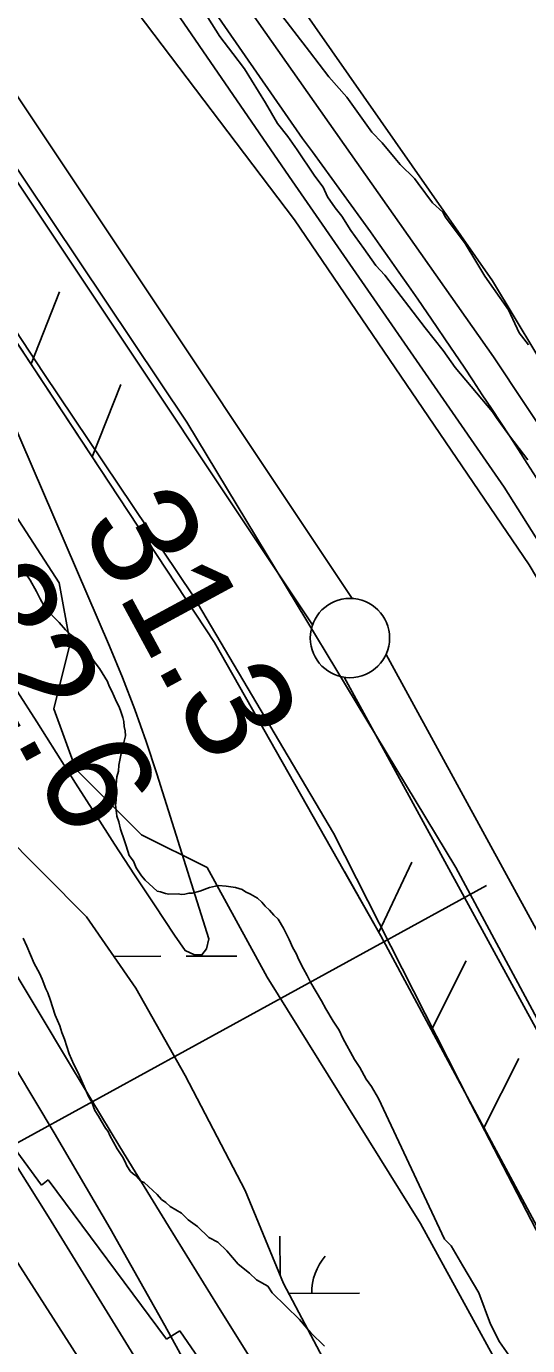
# Model space of a CAD drawing. Extents: x 3329297 to 3367176, y 649250 to 674653.
# Drawn here: x 3341775 to 3342091, y 667097 to 667929 of the extents above; entities that cross this region are included whole.
import ezdxf

# ---------------------------------------------------------------- set-up
doc = ezdxf.new("R2010")
doc.units = 0
for name, color, linetype in [('V-DTCH-CNTR', 7, 'Continuous'), ('V-FLOD-BASE', 7, 'Continuous'), ('V-LEVE-TOET', 7, 'Continuous'), ('V-RIVR-EDGE', 7, 'Continuous'), ('V-RIVR-RANG', 7, 'Continuous'), ('V-ROAD-CNTR', 7, 'Continuous'), ('V-RRAP-FSHR', 7, 'Continuous'), ('V-RRAP-RVMT', 7, 'Continuous'), ('V-SITE-VEGE', 7, 'Continuous'), ('V-SURV-LINE', 7, 'Continuous'), ('V-TOPO-DPTH', 7, 'Continuous'), ('V-TOPO-MAJR', 7, 'Continuous'), ('V-TOPO-MINR', 7, 'Continuous'), ('V-TOPO-SHOR', 7, 'Continuous'), ('V-UTIL-LINE', 7, 'Continuous'), ('V-WETL-SWMP', 7, 'Continuous')]:
    doc.layers.add(name, color=color, linetype=linetype)

msp = doc.modelspace()

# ---------------------------------------------------------------- linework, layer by layer
at = {"layer": 'V-DTCH-CNTR'}
msp.add_lwpolyline([(3342711.14, 668367.54), (3342777.28, 668225.63), (3342880.89, 667981.41), (3343020.51, 667631.63), (3343109.98, 667422.78), (3343111.18, 667412.45), (3343107.47, 667405.12), (3343084.54, 667399.45), (3342918.2, 667366.68), (3342713.17, 667343.6), (3342475.06, 667329.62), (3342352.48, 667320.9), (3342337.13, 667325.89), (3342325.57, 667335.82), (3342259.68, 667450.6), (3342068.64, 667768.07), (3341916.57, 667985.68), (3341762.81, 668205.61)], dxfattribs=at)
at = {"layer": 'V-FLOD-BASE'}
msp.add_lwpolyline([(3341367.23, 668444.17), (3341507.93, 668231.43), (3341629.22, 668048.89), (3341756.43, 667857.05), (3341875.95, 667679.19), (3342045.46, 667398.54), (3342152.31, 667199.57), (3342264.99, 666993.68), (3342340.14, 666855.37)], dxfattribs=at)
at = {"layer": 'V-LEVE-TOET'}
for points in [[(3341483.04, 668483.79), (3341514.16, 668431.76), (3341547.35, 668373.54), (3341608.88, 668279.92), (3341676.05, 668184.14), (3341745.9, 668080.52), (3341839.21, 667944.5), (3341943.71, 667806.52), (3342091.73, 667589.3), (3342130.77, 667523.38), (3342186.93, 667424.79), (3342256.94, 667296.59), (3342325.24, 667171.49), (3342419.02, 667002.96), (3342485.79, 666876.22)], [(3342254.81, 666882.1), (3342133.85, 667097.19), (3342054.97, 667249.64), (3341968.26, 667420.04), (3341879.97, 667569.74), (3341785.71, 667709.7), (3341687.95, 667858.25), (3341588.51, 668009.11), (3341482.67, 668161.32), (3341399.77, 668294.58), (3341324.46, 668416.22)]]:
    msp.add_lwpolyline(points, dxfattribs=at)
at = {"layer": 'V-RIVR-EDGE'}
msp.add_spline([(3342816.41, 664076.7), (3342812.76, 664100.73), (3342811.24, 664114.69), (3342810.49, 664125.17), (3342811.67, 664129.43), (3342815.94, 664131.36), (3342822.14, 664130.96), (3342827.58, 664133.66), (3342827.98, 664138.7), (3342825.71, 664163.52), (3342823.01, 664169.35), (3342818.01, 664185.26), (3342816.5, 664200), (3342816.91, 664208.92), (3342818.1, 664220.94), (3342817.34, 664227.14), (3342814.66, 664243.44), (3342809.27, 664257.41), (3342808.51, 664264.01), (3342808.92, 664272.54), (3342814.79, 664296.18), (3342814.82, 664305.49), (3342810.59, 664319.46), (3342799.78, 664338.87), (3342790.88, 664350.14), (3342779.66, 664360.25), (3342778.51, 664365.3), (3342779.3, 664369.17), (3342779.69, 664370.72), (3342785.91, 664376.91), (3342798.35, 664388.13), (3342804.18, 664396.26), (3342807.71, 664410.21), (3342807.34, 664416.8), (3342805.02, 664421.46), (3342805.03, 664424.18), (3342805.05, 664435.04), (3342805.48, 664451.32), (3342803.59, 664468.39), (3342800.14, 664485.46), (3342800.15, 664492.05), (3342800.55, 664495.93), (3342805.6, 664499.41), (3342810.27, 664507.15), (3342811.45, 664513.74), (3342812.65, 664526.54), (3342808.84, 664554.08), (3342808.48, 664564.55), (3342811.98, 664571.52), (3342819.76, 664577.71), (3342825.21, 664588.56), (3342825.62, 664596.7), (3342825.25, 664604.07), (3342821.39, 664610.67), (3342817.54, 664623.86), (3342808.64, 664632.03), (3342807.5, 664639.01), (3342807.51, 664645.61), (3342805.59, 664651.04), (3342795.55, 664667.74), (3342786.28, 664683.28), (3342782.79, 664682.12), (3342779.3, 664685.62), (3342772.36, 664698.82), (3342765.01, 664705.82), (3342757.66, 664715.15), (3342754.96, 664720.97), (3342754.97, 664725.24), (3342756.92, 664729.5), (3342762.36, 664734.91), (3342763.16, 664745.77), (3342759.34, 664768.66), (3342756.66, 664780.69), (3342750.49, 664796.21), (3342738.91, 664818.35), (3342728.88, 664839.31), (3342718.83, 664850.59), (3342704.53, 664870.4), (3342673.21, 664906.93), (3342667.03, 664917.03), (3342662.4, 664928.67), (3342645.77, 664948.1), (3342638.82, 664957.43), (3342632.64, 664969.85), (3342630.72, 664978), (3342626.86, 664984.99), (3342614.87, 664996.66), (3342611.39, 664999.38), (3342609.84, 665001.32), (3342609.85, 665006.36), (3342606.76, 665010.25), (3342597.86, 665020.35), (3342593.22, 665025.41), (3342592.47, 665033.17), (3342590.94, 665044.42), (3342589.42, 665054.5), (3342588.28, 665065.36), (3342585.98, 665077), (3342585.23, 665086.7), (3342585.25, 665096.4), (3342584.88, 665101.05), (3342582.95, 665104.16), (3342580.25, 665109.59), (3342577.16, 665116.97), (3342577.18, 665122.79), (3342577.2, 665131.71), (3342577.22, 665142.56), (3342577.25, 665154.2), (3342576.12, 665167.77), (3342572.7, 665192.99), (3342566.93, 665215.11), (3342563.48, 665229.47), (3342558.85, 665239.95), (3342557.31, 665244.22), (3342555.4, 665255.47), (3342553.11, 665268.66), (3342549.27, 665284.57), (3342541.57, 665307.08), (3342537.34, 665321.83), (3342531.95, 665340.07), (3342533.51, 665343.55), (3342533.53, 665349.76), (3342526.98, 665368.39), (3342525.46, 665379.64), (3342523.54, 665388.18), (3342518.15, 665403.7), (3342515.47, 665416.12), (3342514.34, 665430.86), (3342508.57, 665450.65), (3342503.19, 665470.83), (3342492.38, 665490.63), (3342491.63, 665499.17), (3342490.87, 665508.48), (3342486.28, 665532.92), (3342483.6, 665545.33), (3342477.81, 665557.76), (3342475.93, 665580.26), (3342474.8, 665594.22), (3342470.17, 665605.48), (3342467.87, 665614.4), (3342467.13, 665629.53), (3342466.39, 665643.49), (3342466.82, 665662.1), (3342467.25, 665679.55), (3342463.41, 665695.46), (3342454.93, 665713.71), (3342445.67, 665732.35), (3342448.39, 665735.45), (3342449.55, 665735.05), (3342454.58, 665728.84), (3342456.13, 665730.38), (3342456.13, 665730.77), (3342455.37, 665734.65), (3342442.22, 665750.97), (3342428.7, 665771.56), (3342413.65, 665800.68), (3342398.6, 665832.52), (3342380.47, 665869.41), (3342358.86, 665914.06), (3342350, 665938.51), (3342337.27, 665963.36), (3342312.2, 666021.59), (3342297.17, 666058.47), (3342281.74, 666092.64), (3342274.81, 666112.43), (3342267.5, 666136.11), (3342262.92, 666165.98), (3342261.43, 666190.8), (3342261.45, 666198.56), (3342257.57, 666197.79), (3342255.25, 666199.74), (3342252.93, 666205.17), (3342252.57, 666212.54), (3342252.58, 666219.13), (3342250.29, 666232.71), (3342241.82, 666258.33), (3342236.07, 666285.87), (3342231.81, 666288.99), (3342227.55, 666291.71), (3342219.05, 666302.59), (3342218.67, 666306.86), (3342219.07, 666312.29), (3342210.16, 666314.25), (3342205.13, 666318.91), (3342203.98, 666324.35), (3342203.99, 666330.16), (3342202.08, 666339.09), (3342191.65, 666356.56), (3342180.04, 666369), (3342175.41, 666377.55), (3342164.99, 666396.96), (3342154.58, 666421.81), (3342139.95, 666463.34), (3342130.7, 666487.79), (3342122.99, 666506.43), (3342111.8, 666527.4), (3342098.68, 666554.19), (3342094.83, 666565.83), (3342092.54, 666581.74), (3342088.69, 666594.54), (3342085.25, 666612.78), (3342082.17, 666622.09), (3342072.89, 666631.81), (3342063.22, 666645.41), (3342057.44, 666657.83), (3342049.73, 666678.02), (3342048.22, 666693.14), (3342050.17, 666696.63), (3342050.96, 666704.38), (3342046.71, 666709.05), (3342039.36, 666716.82), (3342032.41, 666729.25), (3342015.81, 666761.09), (3342003.06, 666780.9), (3341996.09, 666786.35), (3341994.95, 666792.55), (3341992.63, 666796.44), (3341982.97, 666811.97), (3341967.13, 666835.28), (3341953.59, 666848.89), (3341946.63, 666857.44), (3341940.45, 666867.92), (3341935.81, 666874.14), (3341919.16, 666884.26), (3341915.69, 666890.09), (3341911.45, 666900.18), (3341899.85, 666913.78), (3341894.82, 666921.16), (3341889.03, 666931.65), (3341869.32, 666956.91), (3341855.01, 666974.78), (3341848.82, 666978.67), (3341839.53, 666986.84), (3341829.09, 667000.44), (3341821.76, 667015.19), (3341819.07, 667024.89), (3341817.15, 667031.1), (3341806.31, 667038.89), (3341788.13, 667056.77), (3341778.46, 667069.98), (3341769.56, 667076.21), (3341762.98, 667079.71), (3341756.02, 667089.04), (3341748.29, 667099.53), (3341738.62, 667112.35), (3341730.89, 667120.12), (3341719.29, 667133.73), (3341714.66, 667143.05), (3341706.55, 667156.64), (3341694.95, 667171.79), (3341682.22, 667198.97), (3341673.73, 667217.22), (3341665.66, 667244.77), (3341658.35, 667270.77), (3341654.5, 667280.86), (3341646.79, 667297.56), (3341633.67, 667325.51), (3341621.31, 667347.26), (3341603.92, 667370.57), (3341601.61, 667379.11), (3341595.05, 667392.31), (3341586.57, 667412.5), (3341578.1, 667435.79), (3341568.43, 667448.22), (3341554.13, 667467.65), (3341537.52, 667492.51), (3341516.66, 667523.97), (3341476.08, 667581.85), (3341429.71, 667650.22), (3341398.03, 667697.22), (3341370.98, 667737.23), (3341354.76, 667763.64), (3341343.55, 667778.41), (3341338.9, 667782.3), (3341332.33, 667790.07), (3341325.39, 667805.99), (3341317.65, 667814.15), (3341305.28, 667827.37), (3341300.64, 667833.19), (3341282.89, 667869.69), (3341259.72, 667911.24), (3341224.58, 667969.5), (3341190.57, 668018.45), (3341159.67, 668067), (3341126.02, 668105.48), (3341085.81, 668151.72), (3341034.77, 668213.12), (3340998.8, 668250.83), (3340967.07, 668282.32), (3340929.92, 668312.66), (3340887.35, 668349.99), (3340852.52, 668378), (3340818.08, 668406.01), (3340783.64, 668439.06), (3340747.67, 668475.99), (3340722.92, 668504.36), (3340704.36, 668525.73), (3340693.92, 668537.01), (3340680.75, 668543.24), (3340672.61, 668546.75), (3340664.48, 668552.59), (3340650.93, 668563.48), (3340645.91, 668568.92), (3340640.88, 668576.69), (3340634.7, 668584.08), (3340619.62, 668601.57), (3340609.54, 668604.69), (3340603.74, 668608.97), (3340599.1, 668614.41), (3340595.62, 668621.01), (3340589.43, 668627.24), (3340567.76, 668645.9), (3340549.95, 668659.13), (3340496.93, 668702.7), (3340430.76, 668760.64), (3340383.93, 668798.76), (3340346.77, 668824.45), (3340316.96, 668845.08), (3340289.86, 668863.37), (3340255.41, 668891.77), (3340209.37, 668936.09), (3340181.13, 668962.92), (3340159.06, 668977.32), (3340134.29, 668996.39), (3340120.75, 669009.22), (3340113.4, 669017.77), (3340109.92, 669023.59), (3340107.6, 669025.92), (3340099.85, 669026.72), (3340094.42, 669027.9), (3340089.39, 669030.24), (3340085.14, 669036.45), (3340084.76, 669043.04), (3340082.06, 669046.15), (3340066.19, 669058.99), (3340051.1, 669071.44), (3340041.8, 669077.66), (3339987.61, 669116.19), (3339929.52, 669149.3), (3339882.28, 669177.34), (3339823.8, 669212), (3339768.82, 669245.87), (3339704.94, 669289.46), (3339659.64, 669320.6), (3339613.98, 669359.49), (3339576.03, 669382.85), (3339562.87, 669392.97), (3339559.39, 669394.53), (3339555.89, 669394.15), (3339553.17, 669389.89), (3339550.84, 669388.73), (3339546.19, 669392.24), (3339540.39, 669395.35), (3339537.28, 669393.03), (3339533.01, 669392.66), (3339518.67, 669398.12), (3339507.83, 669404.74), (3339498.93, 669411.35), (3339490.01, 669411.38), (3339486.53, 669416.04), (3339483.43, 669417.6), (3339473.36, 669420.73), (3339460.58, 669427.74), (3339447.8, 669435.52), (3339435.41, 669443.31), (3339423.8, 669453.42), (3339413.36, 669464.7), (3339407.94, 669471.3), (3339393.62, 669479.48), (3339378.13, 669489.21), (3339357.61, 669502.45), (3339355.67, 669504.78), (3339358.39, 669506.33), (3339359.56, 669509.43), (3339359.18, 669510.98), (3339356.48, 669515.25), (3339347.17, 669516.82), (3339341.34, 669512.57), (3339338.24, 669513.36), (3339320.82, 669525.81), (3339311.15, 669534.75), (3339296.06, 669548.75), (3339293.35, 669550.31), (3339286.37, 669549.16), (3339280.93, 669546.46), (3339277.05, 669546.47), (3339268.14, 669549.98), (3339250.71, 669559.72), (3339229.04, 669575.67), (3339210.84, 669586.97), (3339202.33, 669595.13), (3339200.4, 669599.4), (3339200.02, 669604.83), (3339198.1, 669611.04), (3339183.01, 669622.71), (3339166.35, 669632.45)], degree=3, dxfattribs=at)
at = {"layer": 'V-RIVR-RANG'}
msp.add_line((3342064.84, 667387.2), (3341170.56, 666896.62), dxfattribs=at)
at = {"layer": 'V-ROAD-CNTR'}
msp.add_lwpolyline([(3341948.84, 667857.76), (3341635.2, 668309.63)], dxfattribs=at)
msp.add_arc((3339048.86, 665700.53), 3614.35, 26.11908, 36.64471, dxfattribs=at)
at = {"layer": 'V-RRAP-FSHR'}
for p, q in [((3341777.67, 667715.79), (3341795.64, 667761.19)), ((3341816.2, 667657.35), (3341834.18, 667702.75)), ((3341996.81, 667357.77), (3342017.8, 667401.86)), ((3342030.01, 667296.14), (3342051.98, 667339.75)), ((3342063.15, 667234.49), (3342085.12, 667278.1))]:
    msp.add_line(p, q, dxfattribs=at)
for points in [[(3341486.2, 668157.84), (3341827.57, 667640.1)], [(3341975.22, 667395.87), (3341998.18, 667355.34), (3342247.97, 666890.68), (3342285.05, 666823.06)]]:
    msp.add_lwpolyline(points, dxfattribs=at)
at = {"layer": 'V-RRAP-RVMT'}
for p, q in [((3341784.24, 667198.22), (3341718.22, 667288.14)), ((3341788.38, 667201.7), (3341784.24, 667198.22)), ((3341862.98, 667101.27), (3341788.38, 667201.7)), ((3341871.37, 667106.5), (3341862.98, 667101.27)), ((3341946.19, 666998.99), (3341871.37, 667106.5))]:
    msp.add_line(p, q, dxfattribs=at)
at = {"layer": 'V-SITE-VEGE'}
for points in [[(3342090.85, 667655.33), (3342079.35, 667670.47), (3342071.12, 667681.84), (3342068.64, 667685.64), (3342044.96, 667713.55), (3342037.54, 667724.17), (3342026.08, 667738.54), (3342000.64, 667771.84), (3341994.95, 667777.85), (3341987.53, 667788.47), (3341979.29, 667799.84), (3341973.49, 667808.97), (3341969.39, 667814.26), (3341964.45, 667821.09), (3341961.88, 667827.22), (3341957.77, 667832.52), (3341956.13, 667834.79), (3341945.38, 667850.74), (3341939.61, 667859.09), (3341933.05, 667867.41), (3341925.54, 667880.36), (3341912.25, 667901.67), (3341904.86, 667911.51), (3341896.66, 667922.1), (3341886.69, 667938.08)], [(3341933.43, 667938.33), (3341953.12, 667912.6), (3341965.43, 667896.71), (3341976.83, 667883.9), (3341992.48, 667861.91), (3341998.98, 667855.15), (3342007.15, 667845.33), (3342010.41, 667841.56), (3342019.33, 667832.56), (3342021.79, 667829.54), (3342030.82, 667817.42), (3342037.29, 667811.43), (3342038.96, 667808.38), (3342051.29, 667791.71), (3342058.78, 667779.54), (3342063.78, 667771.16), (3342078.62, 667749.92), (3342085.42, 667735.37), (3342091.17, 667727.8)], [(3341774.34, 667583.63), (3341777.12, 667579.53), (3341781.08, 667572.33), (3341783.36, 667567.69), (3341785.6, 667564.1), (3341789.48, 667559), (3341792.22, 667555.95), (3341795.49, 667552.93), (3341799.34, 667548.35), (3341802.61, 667545.32), (3341805.86, 667542.82), (3341809.73, 667537.72), (3341815.22, 667531.63), (3341818, 667527.53), (3341820.77, 667523.96), (3341825.81, 667515.75), (3341826.98, 667512.65), (3341828.68, 667509.56), (3341831.56, 667502.84), (3341833.26, 667499.76), (3341834.45, 667496.13), (3341835.62, 667493.02), (3341836.25, 667490.42), (3341836.37, 667487.27), (3341836.99, 667484.67), (3341837.12, 667481.52), (3341836.23, 667477.28), (3341835.32, 667473.57), (3341834.4, 667470.38), (3341833.1, 667462.98), (3341832.72, 667459.29), (3341831.81, 667455.58), (3341831.05, 667448.19), (3341831.33, 667440.85), (3341830.93, 667437.68), (3341831.64, 667432.98), (3341831.72, 667430.88), (3341832.91, 667427.25), (3341834.14, 667422.57), (3341836.52, 667415.31), (3341837.69, 667412.2), (3341839.51, 667405.97), (3341842.27, 667402.4), (3341844.01, 667398.26), (3341847.35, 667393.14), (3341849.56, 667390.6), (3341857.18, 667383.54), (3341859.3, 667383.09), (3341862.49, 667382.17), (3341864.61, 667381.72), (3341870.38, 667381.95), (3341872.49, 667381.5), (3341874.6, 667381.58), (3341877.2, 667382.21), (3341879.29, 667382.29), (3341883.98, 667383.52), (3341890.19, 667385.86), (3341895.92, 667387.14), (3341900.66, 667386.79), (3341906.47, 667385.97), (3341910.72, 667384.56), (3341912.88, 667383.06), (3341916.09, 667381.61), (3341920.39, 667379.15), (3341923.11, 667376.63), (3341925.31, 667374.09), (3341928.04, 667371.57), (3341930.78, 667368.52), (3341933.5, 667366), (3341936.87, 667360.35), (3341940.3, 667353.13), (3341942.6, 667347.96), (3341944.84, 667344.38), (3341946.58, 667340.24), (3341949.43, 667334.57), (3341951.69, 667330.45), (3341953.96, 667325.82), (3341960.7, 667314.52), (3341963.53, 667309.38), (3341968.03, 667301.67), (3341971.92, 667296.04), (3341974.23, 667290.88), (3341981.57, 667277.51), (3341984.92, 667272.38), (3341988.88, 667265.18), (3341992.2, 667260.58), (3341996.71, 667252.87), (3342038.28, 667164.22)], [(3341801.78, 667281.07), (3341798.79, 667290.41), (3341797.06, 667294.55), (3341795.85, 667298.7), (3341792.96, 667305.42), (3341791.19, 667310.6), (3341789.98, 667314.76), (3341788.22, 667319.42), (3341787.07, 667322), (3341784.73, 667328.21), (3341783.01, 667331.82), (3341779.62, 667337.99), (3341775, 667348.85), (3341772.7, 667354.01)], [(3341962.68, 667096.79), (3341954.09, 667105.18), (3341946.91, 667113.58), (3341929.72, 667130.36), (3341926.84, 667134.57), (3341919.72, 667138.73), (3341915.42, 667142.92), (3341908.28, 667148.49), (3341901.1, 667156.9), (3341895.37, 667162.49), (3341889.68, 667165.25), (3341882.52, 667172.24), (3341876.81, 667176.42), (3341872.51, 667180.61), (3341865.38, 667184.77), (3341862.66, 667187.29), (3341859.96, 667189.28), (3341857.21, 667192.33), (3341849.04, 667199.9), (3341846.9, 667200.86), (3341844.16, 667203.91), (3341842, 667205.4), (3341840.37, 667206.92), (3341838.12, 667210.51), (3341836.98, 667213.09), (3341835.28, 667216.17), (3341831.93, 667221.3), (3341827.41, 667229.53), (3341826.26, 667232.11), (3341824.6, 667234.15), (3341821.8, 667238.77), (3341820.11, 667241.85), (3341817.87, 667245.44), (3341816.09, 667250.63), (3341813.85, 667254.22), (3341807.51, 667268.68), (3341804.67, 667274.35), (3341801.78, 667281.07)], [(3342038.28, 667164.22), (3342042.58, 667160.02), (3342049.81, 667147.37), (3342059.91, 667130.52), (3342067.23, 667110.79), (3342073.03, 667099.54), (3342078.79, 667091.12)]]:
    msp.add_lwpolyline(points, dxfattribs=at)
at = {"layer": 'V-SURV-LINE'}
for points in [[(3341328.89, 668544.73), (3341980.09, 667568.03)], [(3341955.12, 667551.4), (3341303.92, 668528.1)], [(3342001.44, 667532.74), (3342603.45, 666430.85)], [(3342577.11, 666416.48), (3341975.1, 667518.37)]]:
    msp.add_lwpolyline(points, dxfattribs=at)
msp.add_circle((3341978.69, 667543.09), 25, dxfattribs=at)
at = {"layer": 'V-TOPO-DPTH'}
msp.add_lwpolyline([(3341137.76, 668102.82), (3341154.48, 668083.17), (3341170.75, 668063.13), (3341186.41, 668042.6), (3341201.7, 668021.8), (3341216.45, 668000.62), (3341230.84, 667979.17), (3341608.08, 667400.76), (3341615.47, 667389.4), (3341622.83, 667378.02), (3341630.16, 667366.62), (3341637.47, 667355.21), (3341644.76, 667343.78), (3341652.06, 667332.36), (3341659.35, 667320.93), (3341666.65, 667309.51), (3341680.77, 667287.39), (3341695.13, 667264.91), (3341709.51, 667242.44), (3341723.89, 667219.98), (3341738.29, 667197.52), (3341908.11, 666932.71)], dxfattribs=at)
at = {"layer": 'V-TOPO-MAJR'}
msp.add_lwpolyline([(3341926.28, 667072.72), (3341895.15, 667122.52), (3341864.24, 667172.44), (3341833.64, 667222.55), (3341803.25, 667272.79), (3341758.6, 667347.14), (3341750.69, 667360.31), (3341742.78, 667373.47), (3341734.86, 667386.63), (3341726.94, 667399.78), (3341719.01, 667412.93), (3341711.07, 667426.08), (3341703.12, 667439.22), (3341695.17, 667452.35), (3341635.54, 667550.75), (3341597.7, 667613.04), (3341559.78, 667675.29), (3341521.74, 667737.46), (3341483.62, 667799.58), (3341259.17, 668164.54)], dxfattribs=at)
at = {"layer": 'V-TOPO-MINR'}
for points in [[(3341895.67, 667048.62), (3341861.97, 667109.98), (3341827.59, 667170.96), (3341792.22, 667231.36), (3341756.19, 667291.39), (3341714.28, 667359.9), (3341698.67, 667385.36), (3341683.01, 667410.79), (3341667.28, 667436.18), (3341651.52, 667461.54), (3341429.29, 667818.02), (3341393.68, 667873.84), (3341357.31, 667929.15), (3341319.79, 667983.68), (3341281.52, 668037.7), (3341236.49, 668099.86), (3341219.72, 668122.06), (3341202.38, 668143.78), (3341184.18, 668164.78), (3341165.41, 668185.31), (3341017.82, 668340.33)], [(3341847.41, 667082.78), (3341788.64, 667178.34), (3341666.37, 667372.96), (3341659.62, 667383.67), (3341652.84, 667394.37), (3341646.03, 667405.04), (3341639.2, 667415.7), (3341591.49, 667489.89), (3341560.61, 667537.52), (3341529.49, 667585), (3341498.02, 667632.23), (3341466.31, 667679.32), (3341172.62, 668111.86), (3341169.37, 668116.46), (3341166.02, 668120.98), (3341162.51, 668125.37), (3341158.89, 668129.68), (3341119.39, 668175.02)], [(3341908.11, 666932.71), (3341738.29, 667197.52), (3341723.89, 667219.98), (3341709.51, 667242.44), (3341695.13, 667264.91), (3341680.77, 667287.39), (3341666.65, 667309.51), (3341659.35, 667320.93), (3341652.06, 667332.36), (3341644.76, 667343.78), (3341637.47, 667355.21), (3341630.16, 667366.62), (3341622.83, 667378.02), (3341615.47, 667389.4), (3341608.08, 667400.76), (3341230.84, 667979.17), (3341216.45, 668000.62), (3341201.7, 668021.8), (3341186.41, 668042.6), (3341170.75, 668063.13), (3341154.48, 668083.17), (3341137.76, 668102.82)], [(3341707.98, 667814.24), (3341827.04, 667537.96), (3341835.24, 667518.11), (3341843.03, 667498.11), (3341850.2, 667477.89), (3341856.97, 667457.51), (3341889.76, 667353.54), (3341888.21, 667347.19), (3341885.4, 667343.42), (3341880.7, 667343.55), (3341874.75, 667346.27), (3341868.19, 667355.91), (3341855.43, 667374.88), (3341842.8, 667393.93), (3341830.35, 667413.11), (3341818.03, 667432.37), (3341805.79, 667451.68), (3341793.53, 667470.98), (3341781.24, 667490.26), (3341768.93, 667509.52), (3341397.03, 668090.56)]]:
    msp.add_lwpolyline(points, dxfattribs=at)
at = {"layer": 'V-TOPO-SHOR'}
for points in [[(3341518.85, 668853.64), (3341510.67, 668718.67), (3341515.01, 668655.42), (3341527.78, 668592.18), (3341546.2, 668514.9), (3341564.56, 668471.35), (3341636.49, 668344.97), (3341802.84, 668099.27), (3342069.25, 667720.22), (3342129.87, 667628.95), (3342174.99, 667554.53), (3342227.19, 667456.23), (3342278, 667353.7), (3342307.61, 667303.15), (3342348.51, 667235.75), (3342543.19, 666870.62), (3342718.12, 666549.02), (3342747.71, 666511.12), (3342777.31, 666471.82), (3342811.12, 666433.93), (3342837.86, 666415.7), (3342878.63, 666414.37), (3342960.15, 666424.37), (3343006.53, 666428.67)], [(3341504.01, 668510.31), (3341525.91, 668457.89), (3341560.29, 668390.86), (3341609.4, 668313.26), (3341669.19, 668226.54), (3341808.06, 668026.8), (3341940.31, 667833.97), (3342075.86, 667638.08), (3342119.04, 667569.8)]]:
    msp.add_lwpolyline(points, dxfattribs=at)
at = {"layer": 'V-UTIL-LINE'}
msp.add_lwpolyline([(3343214.47, 663762.74), (3343263.75, 664509.56), (3343274.9, 664831.38), (3343269.46, 664898.18), (3343259.54, 664966.24), (3343235.9, 665073.88), (3343214.8, 665141.21), (3342988.82, 665948.09), (3342965.69, 665990.52), (3342644.7, 666176.02), (3342612.1, 666200.12), (3342584.69, 666224.79), (3342572.99, 666237.96), (3342558.05, 666267.29), (3342544.71, 666298.95), (3342528.65, 666362.43), (3342506.32, 666419.51), (3342247.97, 666890.68), (3341998.18, 667355.34), (3341893.42, 667540.23), (3341355.82, 668355.57)], dxfattribs=at)
at = {"layer": 'V-WETL-SWMP'}
for p, q in [((3341750.64, 667646.74), (3341795.47, 667577.77)), ((3341795.47, 667577.77), (3341802.37, 667539.83)), ((3341802.37, 667539.83), (3341792.02, 667498.44)), ((3341792.02, 667498.44), (3341805.82, 667460.51)), ((3341805.82, 667460.51), (3341847.2, 667419.12)), ((3341812.72, 667367.39), (3341757.53, 667422.57)), ((3341847.2, 667419.12), (3341888.59, 667398.43)), ((3341888.59, 667398.43), (3341926.53, 667329.45)), ((3341843.75, 667322.55), (3341812.72, 667367.39)), ((3341829.95, 667342.5), (3341859.4, 667342.55)), ((3341875.4, 667342.58), (3341907.4, 667342.64)), ((3341926.53, 667329.45), (3342023.09, 667174.25)), ((3341874.79, 667267.37), (3341843.75, 667322.55)), ((3341912.73, 667194.95), (3341874.79, 667267.37)), ((3341936.87, 667136.32), (3341912.73, 667194.95)), ((3342023.09, 667174.25), (3342136.9, 666967.32)), ((3341934.62, 667141.78), (3341934.58, 667166.09)), ((3341967.91, 667077.69), (3341936.87, 667136.32)), ((3341940.16, 667130.1), (3341984.65, 667130.19))]:
    msp.add_line(p, q, dxfattribs=at)
msp.add_arc((3341989.89, 667130.67), 35.25, 139.33648, 180.88013, dxfattribs=at)

# ---------------------------------------------------------------- texts
at = {"layer": 'V-RIVR-RANG'}
for s, p in [('31.3', (3341808.16, 667614.21)), ('32.6', (3341719.46, 667568.01))]:
    msp.add_text(s, height=67, rotation=298.42833, dxfattribs=at).set_placement(p)

doc.saveas('drawing.dxf')
